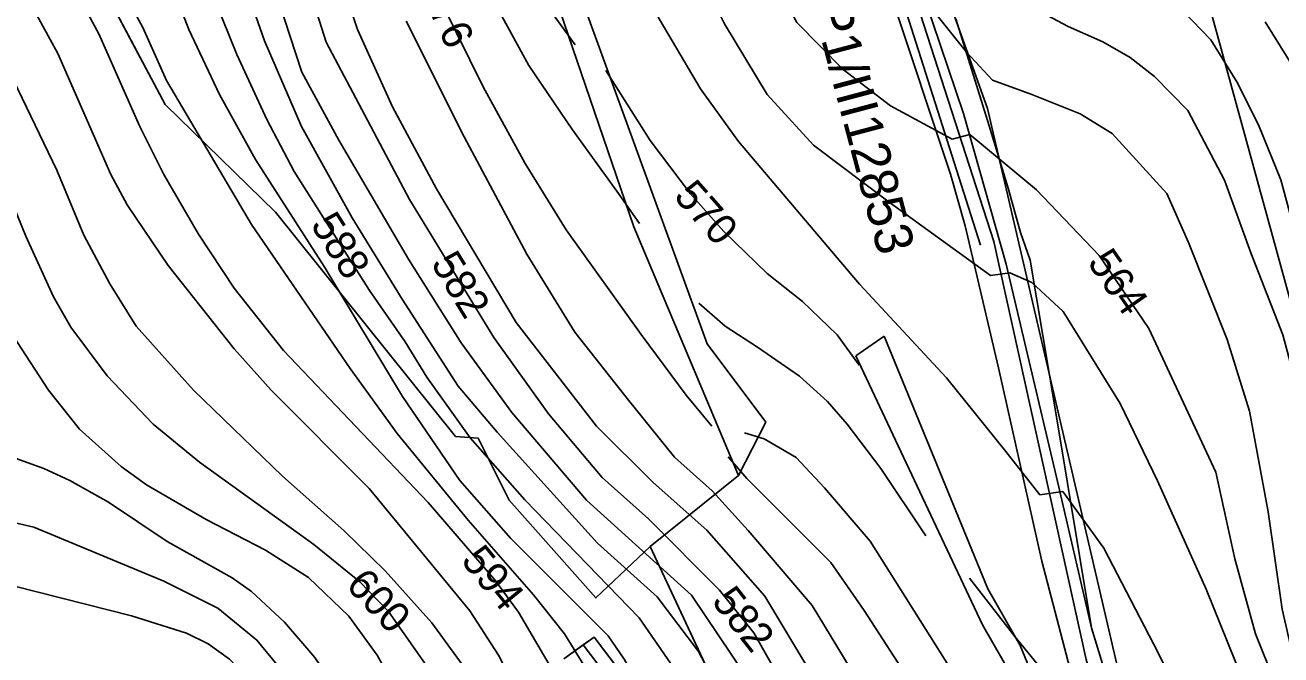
# Model space of a CAD drawing. Extents: x -709418 to -703832, y -1161719 to -1157826.
# Drawn here: x -708014.5 to -707683.1, y -1159299.5 to -1159133.3 of the extents above; entities that cross this region are included whole.
import ezdxf

# ---------------------------------------------------------------- set-up
doc = ezdxf.new("R2010")
doc.units = 0
for name, color, linetype in [('102_obvod PÚ', 7, 'Continuous'), ('106_zastavitelné plochy', 7, 'Continuous'), ('110_silnice II. třídy a III. třídy', 7, 'Continuous'), ('120_vrstevnice hlavní', 7, 'Continuous'), ('121_vrstevnice hlavní_popis', 7, 'Continuous'), ('122_vrstevnice základní', 7, 'Continuous'), ('201_orná půda_KN', 7, 'Continuous'), ('206_TTP_KN', 7, 'Continuous'), ('210_ostatní plocha_KN', 7, 'Continuous'), ('303_příkop_stav', 7, 'Continuous'), ('309_příkop_stav_popis', 7, 'Continuous')]:
    doc.layers.add(name, color=color, linetype=linetype)

msp = doc.modelspace()

# ---------------------------------------------------------------- linework, layer by layer
at = {"layer": '102_obvod PÚ'}
for points in [[(-707828.68, -1159315.5), (-707849.57, -1159270.84), (-707863.85, -1159284.47), (-707886.77, -1159258.66), (-707894.98, -1159242.32), (-707900.9, -1159241.82), (-707948.43, -1159182.66), (-707977.59, -1159154.21), (-707998.52, -1159114.69)], [(-707872.36, -1159300.51), (-707864.36, -1159294.8), (-707815.84, -1159358.53)]]:
    msp.add_lwpolyline(points, dxfattribs=at)
at = {"layer": '106_zastavitelné plochy'}
msp.add_lwpolyline([(-707824.6, -1158982.22), (-707772.11, -1158993.8), (-707747.57, -1159000.62), (-707712.8, -1159088.52), (-707669.85, -1159245.26), (-707672.58, -1159279.33), (-707667.12, -1159316.13), (-707648.03, -1159333.84), (-707636.44, -1159353.61), (-707616.67, -1159410.17), (-707574.4, -1159492.62), (-707589.4, -1159511.02), (-707645.99, -1159447.65), (-707695.75, -1159371.32), (-707724.39, -1159310.67), (-707760.52, -1159155.31), (-707804.83, -1159031.28), (-707800.06, -1159027.19), (-707824.6, -1158982.22)], dxfattribs=at)
at = {"layer": '110_silnice II. třídy a III. třídy'}
msp.add_lwpolyline([(-707796.68, -1159073.19), (-707758.86, -1159190.4), (-707734.44, -1159300.73), (-707726.3, -1159328.96), (-707710.98, -1159361.01), (-707689.44, -1159398.33), (-707672.68, -1159420.33), (-707591.22, -1159519.21), (-707503.14, -1159616.33), (-707475.85, -1159642.64), (-707378.49, -1159735.32), (-707320.09, -1159789.38), (-707255.46, -1159826.22), (-707200.25, -1159861.16), (-707169.1, -1159885.49), (-707119.45, -1159925.38), (-707100.71, -1159937.16)], dxfattribs=at)
at = {"layer": '120_vrstevnice hlavní'}
for points in [[(-707674.29, -1159261.8), (-707677.87, -1159232.35), (-707682.54, -1159215.05), (-707691.03, -1159193.35), (-707697.97, -1159174.23), (-707707.61, -1159155.78), (-707716.48, -1159146.83), (-707722.87, -1159141.85), (-707730.12, -1159137.73), (-707739.27, -1159133.61), (-707758.43, -1159123.31), (-707768.96, -1159115.58), (-707776.73, -1159107.32), (-707794.94, -1159070.03), (-707799.98, -1159071.07), (-707806.9, -1159064.2), (-707814.95, -1159052.25), (-707826.02, -1159032.96), (-707844.09, -1159004.73), (-707859.8, -1158979.14)], [(-707848.73, -1159253.97), (-707863.68, -1159239.08), (-707884.91, -1159211.8), (-707905.93, -1159176.45), (-707917.51, -1159154.82), (-707926.81, -1159134.44), (-707932.34, -1159117.65)], [(-707842.05, -1159330.03), (-707850.89, -1159310.21), (-707856.39, -1159300.65), (-707860.67, -1159294.5), (-707886.32, -1159268.74), (-707899.75, -1159253.46), (-707914.89, -1159231.31), (-707935.61, -1159197.02), (-707953.75, -1159168.74), (-707963.18, -1159151.59), (-707971.32, -1159134.45), (-707976.61, -1159120.74)], [(-708040.47, -1159132.45), (-708035.9, -1159139.88), (-708025.33, -1159162.17), (-708014.33, -1159189.02), (-708007.04, -1159205.03), (-708002.47, -1159213.03), (-707992.9, -1159225.88), (-707980.75, -1159238.6), (-707968.47, -1159248.6), (-707938.32, -1159270.31), (-707926.18, -1159280.17), (-707918.61, -1159288.03), (-707901.46, -1159312.46), (-707897.32, -1159320.46), (-707890.01, -1159343.4), (-707888.28, -1159354.49), (-707886.52, -1159378.35), (-707886.98, -1159410.93), (-707888.63, -1159438.56)], [(-707861.24, -1159145.22), (-707849.59, -1159163.75), (-707838.9, -1159177.82), (-707830.11, -1159187.78), (-707818.64, -1159198.87), (-707809.34, -1159206.24), (-707800.21, -1159214.99), (-707794.42, -1159223.01)], [(-707727.11, -1159458.36), (-707732.55, -1159449.76), (-707767.65, -1159390.93), (-707781.94, -1159363.63), (-707798.19, -1159323.19), (-707807.67, -1159303.33), (-707819.32, -1159283.95), (-707834.55, -1159266.55), (-707848.73, -1159253.97)], [(-707593, -1159474.77), (-707610.4, -1159447.81), (-707624.16, -1159426.89), (-707632.16, -1159416.75), (-707646.59, -1159400.6), (-707666.47, -1159382.84), (-707696.78, -1159359.01), (-707706.95, -1159345.63), (-707716.47, -1159330.15), (-707725.44, -1159316.93), (-707731.79, -1159319.53), (-707743.86, -1159306.14), (-707753.34, -1159294.65), (-707765.27, -1159279.23)]]:
    msp.add_lwpolyline(points, dxfattribs=at)
at = {"layer": '122_vrstevnice základní'}
for points in [[(-707855.53, -1158968.71), (-707833.47, -1158997.05), (-707828.99, -1158994.62), (-707810.15, -1159023.11), (-707800.29, -1159036.37), (-707779.89, -1159061.51), (-707764.85, -1159077.17), (-707749.18, -1159093.11), (-707737.08, -1159104.81), (-707722.22, -1159118.06), (-707711.34, -1159127), (-707701.6, -1159137.2), (-707694.68, -1159148.23), (-707688.97, -1159159.6), (-707683.07, -1159174.07), (-707665.46, -1159239.67)], [(-707876.88, -1158985.33), (-707865.64, -1159004.25), (-707855.31, -1159025.08), (-707844.59, -1159049.17), (-707831.3, -1159082.81), (-707824.02, -1159107.25), (-707810.82, -1159132.61), (-707798.57, -1159144.98), (-707786.15, -1159154.59), (-707769.85, -1159163.36), (-707765.2, -1159162.15)], [(-707886.99, -1158990.28), (-707879.04, -1159004.38), (-707869.7, -1159025.35), (-707858.82, -1159052.74), (-707846.38, -1159088.58), (-707840.83, -1159106.99), (-707835.29, -1159122.12), (-707829.93, -1159132.95), (-707818.68, -1159151.56), (-707806.43, -1159164.96), (-707786.09, -1159180.23), (-707759.76, -1159199.37)], [(-707898.3, -1158994.45), (-707889.48, -1159017.13), (-707879.4, -1159042.22), (-707870.23, -1159065.6), (-707861.97, -1159090.81), (-707857.98, -1159107.66), (-707851.23, -1159124.68), (-707836.26, -1159150.07), (-707826.25, -1159163.98), (-707794.33, -1159201.65), (-707771.35, -1159226.36), (-707755.65, -1159245.77), (-707746.68, -1159257.27), (-707740.67, -1159256.4), (-707729.8, -1159271.34), (-707715.51, -1159298.9), (-707703.93, -1159322.1), (-707687.5, -1159342.8), (-707674.05, -1159354.64), (-707659.74, -1159365.89), (-707631.31, -1159397.03), (-707621.2, -1159409.47), (-707587.64, -1159457.54), (-707575.99, -1159476.79)], [(-707912.52, -1159000.46), (-707910.44, -1159007.16), (-707909.04, -1159019.36), (-707909.02, -1159029.15), (-707909.34, -1159036.88), (-707908.49, -1159046.82), (-707906.92, -1159055.24), (-707903.46, -1159068.29), (-707894.51, -1159094.12), (-707889.51, -1159105.96), (-707882.26, -1159119.52), (-707874.85, -1159130.84), (-707869.33, -1159138.48)], [(-707867.58, -1159317.94), (-707874.1, -1159305.66), (-707884.32, -1159288.17), (-707890.6, -1159279.6), (-707908.18, -1159259.31), (-707946.32, -1159219.17), (-707959.32, -1159202.74), (-707968.75, -1159188.45), (-707977.9, -1159172.74), (-707984.32, -1159159.88), (-707995.04, -1159135.59), (-708003.47, -1159119.88)], [(-707991.04, -1159119.88), (-707983.47, -1159133.88), (-707977.18, -1159147.88), (-707954.75, -1159185.88), (-707928.75, -1159223.88), (-707916.32, -1159241.03), (-707897.6, -1159263.89), (-707880.32, -1159283.6), (-707872.18, -1159293.89), (-707864.54, -1159306.3), (-707859.39, -1159315.69), (-707853.89, -1159329.52), (-707849.83, -1159344.16)], [(-708032.47, -1159121.88), (-708019.9, -1159143.02), (-708006.18, -1159171.59), (-707999.04, -1159188.74), (-707992.18, -1159201.6), (-707985.18, -1159212.74), (-707970.04, -1159229.6), (-707946.61, -1159252.31), (-707930.32, -1159266.74), (-707919.46, -1159277.31), (-707907.18, -1159291.03), (-707896.32, -1159305.89), (-707886.32, -1159324.46), (-707880.89, -1159338.46), (-707876.5, -1159361.48), (-707874.74, -1159387.24), (-707874.05, -1159419.86), (-707873.91, -1159440.39)], [(-707966.18, -1159122.16), (-707958.61, -1159141.02), (-707950.75, -1159158.17), (-707943.47, -1159171.88), (-707923.61, -1159203.31), (-707914.18, -1159216.88), (-707908.46, -1159226.17), (-707897.03, -1159242.17), (-707882.6, -1159258.6), (-707852.45, -1159289.7), (-707844.21, -1159301.66), (-707839.06, -1159311.23), (-707836.31, -1159317.9)], [(-707783.33, -1159451.36), (-707787.97, -1159441.26), (-707794.68, -1159424.85), (-707800.36, -1159409.11), (-707807.12, -1159381.02), (-707820.11, -1159334.88), (-707826.65, -1159317.77), (-707836.79, -1159298.62), (-707847.7, -1159284.18), (-707863.48, -1159270.01), (-707889.93, -1159240.68), (-707900.23, -1159228.54), (-707915, -1159205.64), (-707928.23, -1159184.1), (-707941.53, -1159159.99), (-707951.34, -1159137.42), (-707956.51, -1159122.54)], [(-707949.09, -1159122.43), (-707941.5, -1159145.71), (-707931.7, -1159163.67), (-707913.37, -1159195.09), (-707899.45, -1159217.16), (-707886.05, -1159235.55), (-707866.31, -1159258.63), (-707838.68, -1159283.74), (-707824.6, -1159304.68), (-707815.3, -1159325.55), (-707808.83, -1159342.67), (-707801.76, -1159365.6), (-707794.86, -1159384.6), (-707787.28, -1159406.48), (-707781.43, -1159418.8), (-707767.38, -1159442.52), (-707759.38, -1159454.39)], [(-707940.4, -1159120.83), (-707935.05, -1159137.78), (-707913.05, -1159179.33), (-707890.84, -1159215.71), (-707876.4, -1159235.89), (-707862.19, -1159252.63), (-707850, -1159263.57), (-707831.28, -1159282.38), (-707822.17, -1159293.67), (-707815.39, -1159305.6), (-707808.85, -1159318.27), (-707803.51, -1159330.25), (-707788.63, -1159371.44), (-707779.67, -1159394.56), (-707774.5, -1159406.88), (-707765.99, -1159425.3), (-707760.66, -1159435.57), (-707748.52, -1159455.49)], [(-707860.77, -1159442.01), (-707862.06, -1159427.77), (-707863.48, -1159401.14), (-707865.61, -1159375.43), (-707869.07, -1159351.37), (-707873.18, -1159336.46), (-707883.32, -1159311.6), (-707889.6, -1159299.6), (-707897.18, -1159287.89), (-707923.75, -1159255.6), (-707949.61, -1159229.6), (-707959.32, -1159218.74), (-707976.75, -1159196.74), (-707987.61, -1159180.74), (-707991.9, -1159172.74), (-708005.9, -1159140.74), (-708012.47, -1159128.74)], [(-707833.26, -1159239.13), (-707840.09, -1159230.91), (-707851.96, -1159214.97), (-707871.68, -1159187.31), (-707882.53, -1159169.82), (-707893.61, -1159149.57), (-707904.3, -1159127.97)], [(-707890.72, -1159127.26), (-707881.58, -1159143.89), (-707870.06, -1159160.94), (-707858.35, -1159177.06), (-707852.34, -1159185.63)], [(-707781.66, -1159128.17), (-707777.01, -1159126.78), (-707766.1, -1159140.41), (-707759.19, -1159147.81), (-707748.85, -1159151.57), (-707736.09, -1159156.71), (-707727.63, -1159161.86), (-707713.19, -1159177.71), (-707707.47, -1159190.62), (-707697.25, -1159216.27), (-707691.35, -1159235.2), (-707686.42, -1159261.75), (-707682.74, -1159287.41), (-707679.44, -1159302.05), (-707674.64, -1159311.69), (-707670.32, -1159317.88), (-707664.28, -1159324.41), (-707651.85, -1159335.76), (-707639.94, -1159346.07), (-707632.35, -1159350.53), (-707628.04, -1159351.38)], [(-707913.95, -1159132.26), (-707898.64, -1159162.73), (-707882.13, -1159193.75), (-707869.39, -1159214.3), (-707855.28, -1159232.28), (-707843.15, -1159247.31)], [(-707662.93, -1159195.81), (-707670.93, -1159164.59), (-707677.53, -1159147.94), (-707687.22, -1159132.43)], [(-707765.2, -1159162.15), (-707747.6, -1159176.75), (-707731.04, -1159194.1), (-707717.91, -1159213.36), (-707700.25, -1159251.27), (-707695.21, -1159274.16), (-707689.83, -1159293.95), (-707684.63, -1159306.85), (-707677.89, -1159318.25), (-707669.6, -1159329.26), (-707653.73, -1159344.55), (-707644.02, -1159352.72), (-707632.46, -1159363.02), (-707624.01, -1159367.82), (-707618.77, -1159367.76)], [(-707759.76, -1159199.37), (-707754.6, -1159198.67), (-707748.84, -1159201.17), (-707740.56, -1159208.9), (-707725.54, -1159233.13), (-707715.68, -1159253.59), (-707702.77, -1159282.12), (-707691.35, -1159310.49), (-707678.57, -1159331.46), (-707663.56, -1159348.12), (-707651.96, -1159360.31), (-707640.05, -1159371.99), (-707598.28, -1159427.66), (-707592.42, -1159433.26), (-707587.08, -1159437.04), (-707582.43, -1159437.89), (-707579.16, -1159437.19)], [(-707900.29, -1159437.18), (-707899.15, -1159413.19), (-707897.42, -1159381.75), (-707898.3, -1159366.41), (-707901.32, -1159347.6), (-707912.18, -1159318.46), (-707915.89, -1159309.89), (-707921.61, -1159299.6), (-707929.04, -1159289.31), (-707939.75, -1159279.03), (-707951.04, -1159271.89), (-707966.75, -1159263.74), (-707982.47, -1159254.6), (-707989.18, -1159249.74), (-708000.18, -1159239.88), (-708008.33, -1159229.6), (-708026.33, -1159202.17)], [(-707836.68, -1159206.63), (-707829.78, -1159212.76), (-707821.18, -1159218.24), (-707810.16, -1159225.95), (-707802.76, -1159232.63), (-707797.59, -1159238.63), (-707788.63, -1159250.3), (-707776.82, -1159268.1)], [(-707824.68, -1159240.9), (-707819.47, -1159242.43), (-707811.04, -1159247.39), (-707803.57, -1159255.37), (-707791.51, -1159269.43), (-707742.74, -1159346.83), (-707719.71, -1159378.77), (-707683.61, -1159425.96), (-707661.04, -1159451.95)], [(-708030.18, -1159242.88), (-708009.61, -1159250.31), (-708002.75, -1159253.46), (-707992.47, -1159259.17), (-707977.04, -1159269.6), (-707959.89, -1159279.17), (-707954.75, -1159282.74), (-707946.04, -1159290.89), (-707938.04, -1159300.17), (-707924.04, -1159320.75), (-707917.83, -1159338.72), (-707913.71, -1159353.54), (-707911.61, -1159374.65), (-707910.68, -1159413.59), (-707911.48, -1159435.56)], [(-707843.15, -1159247.31), (-707833.18, -1159256.2), (-707823.72, -1159266.65), (-707806.81, -1159286.46), (-707795.28, -1159305.48), (-707779.16, -1159335.98), (-707766.92, -1159360.48), (-707750.91, -1159387.3), (-707719.07, -1159436.59), (-707708.22, -1159452.18), (-707702.37, -1159461.26)], [(-707672.53, -1159464.95), (-707681.95, -1159452.71), (-707746.6, -1159366.1), (-707755.61, -1159352.07), (-707769.94, -1159326.87), (-707780.28, -1159307.5), (-707793.1, -1159287.74), (-707801.88, -1159275.06), (-707824.07, -1159252.94), (-707828.92, -1159247.19)], [(-707921.69, -1159434.56), (-707921.39, -1159417.88), (-707921.64, -1159381.28), (-707924.75, -1159353.6), (-707932.46, -1159331.32), (-707935.75, -1159323.6), (-707942.89, -1159309.6), (-707946.75, -1159303.6), (-707953.32, -1159295.6), (-707963.61, -1159287.17), (-707977.9, -1159280.03), (-708012.18, -1159265.74), (-708022.18, -1159263.46), (-708033.61, -1159263.17), (-708043.33, -1159264.03), (-708058.76, -1159266.6), (-708077.61, -1159268.31), (-708127.33, -1159268.46), (-708139.33, -1159269.46), (-708146.19, -1159270.74), (-708154.76, -1159273.31), (-708213.05, -1159297.31)], [(-708017.33, -1159281.31), (-707986.47, -1159289.17), (-707971.9, -1159293.74), (-707966.18, -1159296.6), (-707960.61, -1159300.6), (-707954.18, -1159307.31), (-707949.61, -1159314.03), (-707944.18, -1159324.75), (-707942.18, -1159329.89), (-707936.61, -1159350.46), (-707933.61, -1159365.89), (-707930.97, -1159398.52), (-707930.74, -1159421.66), (-707931.23, -1159433.23)]]:
    msp.add_lwpolyline(points, dxfattribs=at)
at = {"layer": '201_orná půda_KN'}
for p, q in [((-707801, -1159080.14), (-707770.25, -1159172.63)), ((-707834.49, -1159217.35), (-707871.74, -1159115.13)), ((-707770.25, -1159172.63), (-707766.39, -1159186.26)), ((-707766.39, -1159186.26), (-707757.62, -1159223.72)), ((-707787.75, -1159215.35), (-707795.28, -1159220.6)), ((-707760.4, -1159282.09), (-707787.75, -1159215.35)), ((-707819.01, -1159238.04), (-707834.49, -1159217.35)), ((-707795.28, -1159220.6), (-707783.39, -1159245.82)), ((-707757.62, -1159223.72), (-707746.2, -1159274.74)), ((-707826.2, -1159252.17), (-707819.01, -1159238.04)), ((-707783.39, -1159245.82), (-707761.81, -1159291.58)), ((-707849.57, -1159270.84), (-707826.2, -1159252.17)), ((-707828.68, -1159315.5), (-707849.57, -1159270.84)), ((-707746.2, -1159274.74), (-707732, -1159328.62)), ((-707751.91, -1159297.01), (-707760.4, -1159282.09)), ((-707761.81, -1159291.58), (-707746.43, -1159318.41)), ((-707746.06, -1159311.14), (-707751.91, -1159297.01))]:
    msp.add_line(p, q, dxfattribs=at)
at = {"layer": '206_TTP_KN'}
for p, q in [((-707977.59, -1159154.21), (-707998.52, -1159114.69)), ((-707878.71, -1159113.66), (-707853.87, -1159186.5)), ((-707760.1, -1159159.85), (-707768.84, -1159131.63)), ((-707948.43, -1159182.66), (-707977.59, -1159154.21)), ((-707755.1, -1159176.27), (-707760.1, -1159159.85)), ((-707751.85, -1159187.97), (-707755.1, -1159176.27)), ((-707900.9, -1159241.82), (-707948.43, -1159182.66)), ((-707853.87, -1159186.5), (-707826.2, -1159252.17)), ((-707749.29, -1159195.32), (-707751.85, -1159187.97)), ((-707742.56, -1159235.05), (-707749.29, -1159195.32)), ((-707733.07, -1159292.35), (-707742.56, -1159235.05)), ((-707894.98, -1159242.32), (-707900.9, -1159241.82)), ((-707886.77, -1159258.66), (-707894.98, -1159242.32)), ((-707826.2, -1159252.17), (-707849.57, -1159270.84)), ((-707863.85, -1159284.47), (-707886.77, -1159258.66)), ((-707849.57, -1159270.84), (-707863.85, -1159284.47)), ((-707721.61, -1159329.75), (-707733.07, -1159292.35))]:
    msp.add_line(p, q, dxfattribs=at)
at = {"layer": '210_ostatní plocha_KN'}
for p, q in [((-707770.25, -1159172.63), (-707801, -1159080.14)), ((-707853.87, -1159186.5), (-707878.71, -1159113.66)), ((-707871.74, -1159115.13), (-707834.49, -1159217.35)), ((-707776.95, -1159126.58), (-707766.82, -1159156.62)), ((-707766.82, -1159156.62), (-707776.95, -1159126.58)), ((-707768.84, -1159131.63), (-707760.1, -1159159.85)), ((-707766.82, -1159156.62), (-707755.55, -1159196.37)), ((-707755.55, -1159196.37), (-707766.82, -1159156.62)), ((-707760.1, -1159159.85), (-707755.1, -1159176.27)), ((-707766.39, -1159186.26), (-707770.25, -1159172.63)), ((-707755.1, -1159176.27), (-707751.85, -1159187.97)), ((-707826.2, -1159252.17), (-707853.87, -1159186.5)), ((-707757.62, -1159223.72), (-707766.39, -1159186.26)), ((-707751.85, -1159187.97), (-707749.29, -1159195.32)), ((-707749.29, -1159195.32), (-707742.56, -1159235.05)), ((-707755.55, -1159196.37), (-707742.27, -1159252.6)), ((-707742.27, -1159252.6), (-707755.55, -1159196.37)), ((-707795.28, -1159220.6), (-707787.75, -1159215.35)), ((-707787.75, -1159215.35), (-707760.4, -1159282.09)), ((-707834.49, -1159217.35), (-707819.01, -1159238.04)), ((-707783.39, -1159245.82), (-707795.28, -1159220.6)), ((-707746.2, -1159274.74), (-707757.62, -1159223.72)), ((-707742.56, -1159235.05), (-707733.07, -1159292.35)), ((-707819.01, -1159238.04), (-707826.2, -1159252.17)), ((-707761.81, -1159291.58), (-707783.39, -1159245.82)), ((-707742.27, -1159252.6), (-707733.07, -1159292.35)), ((-707733.07, -1159292.35), (-707742.27, -1159252.6)), ((-707732, -1159328.62), (-707746.2, -1159274.74)), ((-707760.4, -1159282.09), (-707751.91, -1159297.01)), ((-707746.43, -1159318.41), (-707761.81, -1159291.58)), ((-707867.22, -1159296.84), (-707864.36, -1159294.8)), ((-707864.36, -1159294.8), (-707815.84, -1159358.53)), ((-707733.07, -1159292.35), (-707721.61, -1159329.75)), ((-707872.36, -1159300.51), (-707867.22, -1159296.84)), ((-707867.22, -1159296.84), (-707819.54, -1159359.6)), ((-707819.54, -1159359.6), (-707867.22, -1159296.84)), ((-707751.91, -1159297.01), (-707746.06, -1159311.14))]:
    msp.add_line(p, q, dxfattribs=at)
at = {"layer": '303_příkop_stav'}
msp.add_lwpolyline([(-708250.87, -1158668.97), (-708160.79, -1158701.67), (-708131, -1158713.8), (-708094.03, -1158745.37), (-708034.33, -1158794.43), (-707966.01, -1158854.26), (-707908.86, -1158912.99), (-707855.85, -1158972.42), (-707825.99, -1159013.41), (-707807.55, -1159055.79), (-707783.12, -1159126.04), (-707762.36, -1159191.37)], dxfattribs=at)

# ---------------------------------------------------------------- texts
at = {"layer": '121_vrstevnice hlavní_popis'}
for s, rotation, p in [('576', 295.2931, (-707910.58, -1159123.95)), ('570', 311.4308, (-707843.59, -1159178.62)), ('588', 302.3761, (-707939.35, -1159185.96)), ('582', 301.5133, (-707907.57, -1159196.16)), ('564', 304.7713, (-707734.36, -1159195.91)), ('594', 309.2844, (-707899.71, -1159274.7)), ('600', 313.1204, (-707930.15, -1159281.34)), ('582', 308.1183, (-707833.55, -1159285.4))]:
    msp.add_text(s, height=8, rotation=rotation, dxfattribs=at).set_placement(p)
at = {"layer": '309_příkop_stav_popis'}
msp.add_text('CP1/III12853', height=10, rotation=284.8675, dxfattribs=at).set_placement((-707809.21, -1159119.05))

doc.saveas('drawing.dxf')
